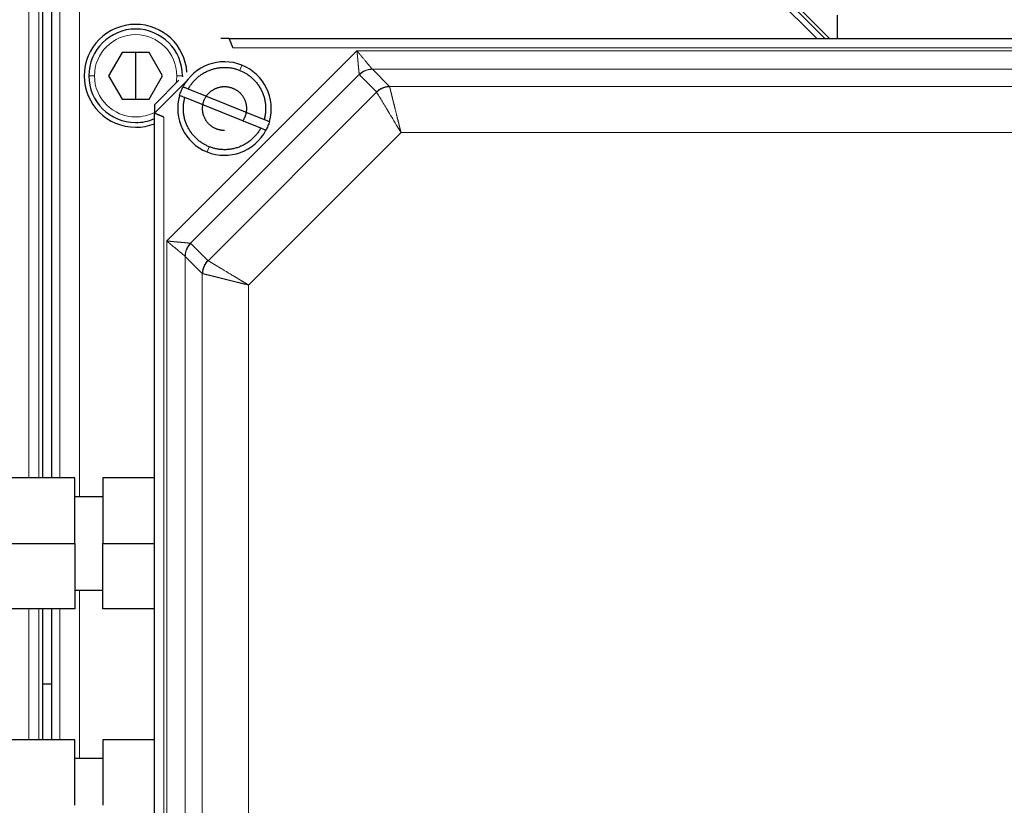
# Model space of a CAD drawing. Header units: inches. Extents: x 0 to 20790, y -12 to 14700.
# Tile 403 of 441: x 13677 to 13783, y 11748 to 11832. Entities that reach past the tile are written whole.
import ezdxf

# ---------------------------------------------------------------- set-up
doc = ezdxf.new("R2010")
doc.units = ezdxf.units.IN
doc.layers.add('1', color=7, linetype='Continuous', true_color=0xffffff)

msp = doc.modelspace()

# ---------------------------------------------------------------- linework, layer by layer
at = {"layer": '1', "color": 110, "linetype": 'Continuous', "lineweight": 13}
for p, q in [((13678.414, 11836.442), (13678.414, 11783.441)), ((13679.498, 11783.441), (13679.498, 11836.442)), ((13763.515, 11830.441), (13758.405, 11835.55)), ((13764.019, 11830.442), (13758.553, 11835.908)), ((13681.717, 11834.942), (13681.717, 11783.441)), ((13683.838, 11781.441), (13683.838, 11834.942)), ((13758.153, 11834.942), (13762.653, 11830.441)), ((13713.501, 11829.118), (13693.162, 11808.779)), ((13813.424, 11829.442), (13700.253, 11829.442)), ((13800.176, 11829.118), (13713.501, 11829.118)), ((13700.98, 11827.024), (13701.204, 11827.58)), ((13715.151, 11827.137), (13798.526, 11827.137)), ((13715.151, 11827.137), (13716.974, 11825.314)), ((13684.838, 11826.442), (13685.438, 11826.442)), ((13694.238, 11826.442), (13694.838, 11826.442)), ((13695.698, 11808.541), (13713.739, 11826.582)), ((13715.587, 11824.721), (13713.763, 11826.544)), ((13697.588, 11806.674), (13715.606, 11824.692)), ((13716.974, 11825.314), (13796.703, 11825.314)), ((13692.838, 11822.027), (13692.838, 11708.856)), ((13718.211, 11820.363), (13701.917, 11804.068)), ((13795.465, 11820.363), (13718.211, 11820.363)), ((13697.472, 11818.303), (13697.696, 11818.86)), ((13693.162, 11808.779), (13693.162, 11722.104)), ((13695.736, 11808.516), (13697.559, 11806.693)), ((13695.142, 11723.754), (13695.142, 11807.129)), ((13696.966, 11805.306), (13695.142, 11807.129)), ((13696.966, 11725.577), (13696.966, 11805.306)), ((13701.917, 11804.068), (13701.917, 11726.815)), ((13683.838, 11753.443), (13683.838, 11771.441)), ((13678.414, 11769.441), (13678.414, 11755.443)), ((13679.498, 11755.443), (13679.498, 11769.441)), ((13681.717, 11769.441), (13681.717, 11755.443))]:
    msp.add_line(p, q, dxfattribs=at)
at = {"layer": '1', "color": 2, "linetype": 'Continuous', "lineweight": 25}
for p, q in [((13679.878, 11836.442), (13679.878, 11783.442)), ((13680.838, 11834.942), (13680.838, 11783.441)), ((13764.838, 11832.942), (13764.838, 11830.442)), ((13699.838, 11830.442), (13698.938, 11830.442)), ((13688.393, 11828.942), (13686.951, 11826.442)), ((13691.283, 11828.942), (13688.393, 11828.942)), ((13689.838, 11828.942), (13689.838, 11826.442)), ((13692.726, 11826.442), (13691.283, 11828.942)), ((13686.951, 11826.442), (13688.393, 11823.942)), ((13689.838, 11826.442), (13689.838, 11823.942)), ((13691.283, 11823.942), (13692.726, 11826.442)), ((13694.461, 11825.964), (13691.838, 11823.342)), ((13691.838, 11822.442), (13695.338, 11825.942)), ((13694.838, 11826.442), (13694.837, 11826.341)), ((13713.763, 11826.544), (13713.739, 11826.582)), ((13695.469, 11825.037), (13703.581, 11821.774)), ((13715.606, 11824.692), (13715.587, 11824.721)), ((13688.393, 11823.942), (13691.283, 11823.942)), ((13703.207, 11820.846), (13695.096, 11824.109)), ((13691.838, 11823.342), (13691.838, 11822.441)), ((13691.838, 11708.442), (13691.838, 11822.442)), ((13683.338, 11783.442), (13668.838, 11783.442)), ((13683.338, 11776.442), (13683.338, 11783.442)), ((13686.338, 11783.442), (13686.338, 11776.442)), ((13691.838, 11783.442), (13686.338, 11783.442)), ((13686.338, 11781.442), (13683.338, 11781.442)), ((13668.838, 11776.442), (13683.338, 11776.442)), ((13683.338, 11776.442), (13683.338, 11769.442)), ((13686.338, 11769.442), (13686.338, 11776.442)), ((13686.338, 11776.442), (13691.838, 11776.442)), ((13683.338, 11771.442), (13686.338, 11771.442)), ((13683.338, 11769.442), (13668.838, 11769.442)), ((13679.878, 11769.442), (13679.878, 11761.442)), ((13680.838, 11769.442), (13679.878, 11769.442)), ((13680.838, 11769.441), (13680.838, 11755.443)), ((13691.838, 11769.442), (13686.338, 11769.442)), ((13679.878, 11761.442), (13680.838, 11761.442)), ((13679.878, 11761.442), (13679.878, 11755.441)), ((13683.338, 11755.442), (13668.838, 11755.442)), ((13683.338, 11748.442), (13683.338, 11755.442)), ((13686.338, 11755.442), (13686.338, 11748.442)), ((13691.838, 11755.442), (13686.338, 11755.442)), ((13686.338, 11753.442), (13683.338, 11753.442))]:
    msp.add_line(p, q, dxfattribs=at)
for centre, radius, start, end in [((13689.838, 11826.442), 5.5, 90, 270), ((13689.838, 11826.442), 5, 90, 180), ((13689.838, 11826.442), 5.5, 4.0275, 90), ((13689.838, 11826.442), 5, 0, 90), ((13699.338, 11822.942), 5, 68.08544, 152.34627), ((13699.338, 11822.942), 5, 343.82461, 68.08544), ((13689.838, 11826.442), 5, 180, 270), ((13699.338, 11822.942), 5, 163.82461, 248.08544), ((13689.838, 11826.442), 5, 270, 293.57859), ((13689.838, 11826.442), 5.5, 270, 291.32437), ((13699.338, 11822.942), 5, 248.08544, 332.34627)]:
    msp.add_arc(centre, radius, start, end, dxfattribs=at)
at = {"layer": '1', "color": 110, "linetype": 'Continuous', "lineweight": 13}
for start, end in [(0, 180), (180, 270), (349.95516, 0), (270, 297.03516)]:
    msp.add_arc((13689.838, 11826.442), 4.4, start, end, dxfattribs=at)
at = {"layer": '1', "color": 2, "linetype": 'Continuous', "lineweight": 25}
for points, degree, knots in [([(13700.253, 11829.442), (13700.25, 11829.447), (13700.246, 11829.456), (13700.24, 11829.471), (13700.234, 11829.485), (13700.229, 11829.499), (13700.223, 11829.513), (13700.217, 11829.527), (13700.211, 11829.541), (13700.206, 11829.554), (13700.2, 11829.567), (13700.195, 11829.58), (13700.19, 11829.592), (13700.185, 11829.604), (13700.18, 11829.616), (13700.175, 11829.628), (13700.17, 11829.64), (13700.165, 11829.651), (13700.161, 11829.662), (13700.156, 11829.673), (13700.152, 11829.684), (13700.148, 11829.694), (13700.143, 11829.704), (13700.139, 11829.714), (13700.135, 11829.724), (13700.131, 11829.733), (13700.128, 11829.743), (13700.124, 11829.752), (13700.12, 11829.76), (13700.117, 11829.769), (13700.113, 11829.777), (13700.11, 11829.785), (13700.107, 11829.793), (13700.104, 11829.801), (13700.101, 11829.808), (13700.098, 11829.815), (13700.085, 11829.846), (13700.063, 11829.899), (13700.034, 11829.97), (13700.007, 11830.034), (13699.983, 11830.093), (13699.964, 11830.137), (13699.951, 11830.17), (13699.941, 11830.193), (13699.932, 11830.215), (13699.923, 11830.237), (13699.914, 11830.257), (13699.906, 11830.276), (13699.898, 11830.295), (13699.891, 11830.312), (13699.884, 11830.328), (13699.878, 11830.343), (13699.872, 11830.357), (13699.866, 11830.37), (13699.862, 11830.382), (13699.857, 11830.393), (13699.853, 11830.402), (13699.85, 11830.411), (13699.847, 11830.418), (13699.845, 11830.425), (13699.842, 11830.43), (13699.841, 11830.434), (13699.84, 11830.438), (13699.839, 11830.44), (13699.838, 11830.441), (13699.838, 11830.441), (13699.838, 11830.442)], 3, [0, 0, 0, 0, 0.0098379, 0.0195356, 0.0290922, 0.0385069, 0.0477792, 0.0569083, 0.0658938, 0.0747352, 0.083432, 0.0919838, 0.1003905, 0.1086517, 0.1167672, 0.124737, 0.1325608, 0.1402387, 0.1477706, 0.1551566, 0.1623967, 0.1694911, 0.1764398, 0.1832431, 0.1899011, 0.1964141, 0.2027822, 0.2090059, 0.2150853, 0.2210208, 0.2268127, 0.2324614, 0.2379672, 0.2433304, 0.2485516, 0.253631, 0.258569, 0.3142317, 0.3674363, 0.4181306, 0.466294, 0.5119346, 0.5339942, 0.5560138, 0.5779844, 0.599892, 0.6217226, 0.6434617, 0.6650951, 0.6866083, 0.7079871, 0.7292173, 0.750285, 0.7711769, 0.7918797, 0.8123808, 0.8326682, 0.8527304, 0.8725566, 0.8921367, 0.9114614, 0.9305222, 0.9493114, 0.9678222, 0.9860485, 1, 1, 1, 1]), ([(13694.909, 11825.262), (13695.006, 11825.224), (13695.192, 11825.148), (13695.379, 11825.073), (13695.469, 11825.037)], 3, [0, 0, 0, 0, 0.5156033, 1, 1, 1, 1]), ([(13699.338, 11825.292), (13699.79, 11825.291), (13700.672, 11824.928), (13701.327, 11824.279), (13701.689, 11823.404), (13701.688, 11822.482), (13701.411, 11821.813), (13701.275, 11821.613)], 2, [0, 0, 0, 0.1809218, 0.3618436, 0.5427654, 0.7236872, 0.904609, 1, 1, 1]), ([(13695.096, 11824.109), (13695.006, 11824.146), (13694.819, 11824.221), (13694.632, 11824.296), (13694.536, 11824.334)], 3, [0, 0, 0, 0, 0.4843967, 1, 1, 1, 1]), ([(13692.838, 11822.027), (13692.833, 11822.029), (13692.824, 11822.033), (13692.809, 11822.04), (13692.795, 11822.045), (13692.78, 11822.051), (13692.766, 11822.057), (13692.753, 11822.063), (13692.739, 11822.068), (13692.726, 11822.074), (13692.713, 11822.079), (13692.7, 11822.084), (13692.688, 11822.09), (13692.675, 11822.095), (13692.663, 11822.1), (13692.651, 11822.104), (13692.64, 11822.109), (13692.629, 11822.114), (13692.617, 11822.119), (13692.607, 11822.123), (13692.596, 11822.127), (13692.586, 11822.132), (13692.575, 11822.136), (13692.565, 11822.14), (13692.556, 11822.144), (13692.546, 11822.148), (13692.537, 11822.152), (13692.528, 11822.156), (13692.519, 11822.159), (13692.511, 11822.163), (13692.503, 11822.166), (13692.495, 11822.17), (13692.487, 11822.173), (13692.479, 11822.176), (13692.472, 11822.179), (13692.465, 11822.182), (13692.434, 11822.195), (13692.381, 11822.217), (13692.31, 11822.246), (13692.245, 11822.273), (13692.187, 11822.297), (13692.143, 11822.316), (13692.11, 11822.329), (13692.087, 11822.339), (13692.064, 11822.348), (13692.043, 11822.357), (13692.022, 11822.365), (13692.003, 11822.373), (13691.985, 11822.38), (13691.967, 11822.387), (13691.951, 11822.394), (13691.936, 11822.4), (13691.922, 11822.406), (13691.909, 11822.411), (13691.897, 11822.416), (13691.886, 11822.42), (13691.877, 11822.424), (13691.868, 11822.428), (13691.861, 11822.431), (13691.855, 11822.434), (13691.849, 11822.436), (13691.845, 11822.438), (13691.842, 11822.44), (13691.84, 11822.441), (13691.839, 11822.441), (13691.839, 11822.441), (13691.838, 11822.442)], 3, [0, 0, 0, 0, 0.0098379, 0.0195356, 0.0290922, 0.0385069, 0.0477792, 0.0569083, 0.0658938, 0.0747352, 0.0834319, 0.0919838, 0.1003905, 0.1086517, 0.1167672, 0.124737, 0.1325608, 0.1402387, 0.1477706, 0.1551566, 0.1623967, 0.1694911, 0.1764398, 0.1832431, 0.1899011, 0.1964141, 0.2027822, 0.2090059, 0.2150853, 0.2210208, 0.2268127, 0.2324614, 0.2379672, 0.2433304, 0.2485516, 0.253631, 0.258569, 0.3142317, 0.3674363, 0.4181306, 0.466294, 0.5119346, 0.5339942, 0.5560138, 0.5779844, 0.599892, 0.6217226, 0.6434617, 0.6650951, 0.6866083, 0.7079871, 0.7292173, 0.750285, 0.7711769, 0.7918797, 0.8123808, 0.8326682, 0.8527304, 0.8725566, 0.8921367, 0.9114614, 0.9305222, 0.9493114, 0.9678222, 0.9860485, 1, 1, 1, 1]), ([(13703.581, 11821.774), (13703.671, 11821.738), (13703.858, 11821.662), (13704.044, 11821.587), (13704.14, 11821.549)], 3, [0, 0, 0, 0, 0.4843967, 1, 1, 1, 1]), ([(13703.767, 11820.621), (13703.671, 11820.66), (13703.484, 11820.735), (13703.298, 11820.81), (13703.207, 11820.846)], 3, [0, 0, 0, 0, 0.5156033, 1, 1, 1, 1])]:
    msp.add_open_spline(points, degree=degree, knots=knots, dxfattribs=at)
for points, degree in [([(13699.838, 11830.442), (13813.838, 11830.442)], 1), ([(13694.536, 11824.334), (13694.583, 11824.495), (13694.637, 11824.653), (13694.7, 11824.808)], 3), ([(13694.7, 11824.808), (13694.762, 11824.963), (13694.832, 11825.114), (13694.909, 11825.262)], 3), ([(13699.338, 11820.592), (13698.877, 11820.592), (13698.003, 11820.954), (13697.352, 11821.605), (13696.989, 11822.48), (13696.987, 11823.402), (13697.349, 11824.278), (13698.003, 11824.927), (13698.886, 11825.291), (13699.338, 11825.292)], 2), ([(13704.14, 11821.549), (13704.094, 11821.388), (13704.039, 11821.23), (13703.977, 11821.076)], 3), ([(13703.977, 11821.076), (13703.915, 11820.921), (13703.845, 11820.769), (13703.767, 11820.621)], 3), ([(13695.142, 11807.129), (13695.137, 11807.14), (13695.131, 11807.148), (13695.124, 11807.154)], 3), ([(13697.013, 11805.287), (13696.995, 11805.292), (13696.979, 11805.298), (13696.966, 11805.306)], 3)]:
    msp.add_open_spline(points, degree=degree, dxfattribs=at)
at = {"layer": '1', "color": 110, "linetype": 'Continuous', "lineweight": 13}
for points, knots in [([(13713.739, 11826.582), (13713.738, 11826.584), (13713.738, 11826.587), (13713.738, 11826.592), (13713.737, 11826.598), (13713.737, 11826.604), (13713.736, 11826.61), (13713.736, 11826.617), (13713.735, 11826.623), (13713.734, 11826.631), (13713.734, 11826.638), (13713.733, 11826.646), (13713.732, 11826.654), (13713.732, 11826.662), (13713.731, 11826.671), (13713.73, 11826.68), (13713.729, 11826.689), (13713.729, 11826.699), (13713.728, 11826.708), (13713.727, 11826.719), (13713.726, 11826.729), (13713.725, 11826.74), (13713.724, 11826.751), (13713.723, 11826.762), (13713.722, 11826.774), (13713.721, 11826.786), (13713.72, 11826.799), (13713.718, 11826.811), (13713.717, 11826.824), (13713.716, 11826.838), (13713.715, 11826.851), (13713.713, 11826.865), (13713.712, 11826.88), (13713.71, 11826.894), (13713.709, 11826.909), (13713.707, 11826.924), (13713.706, 11826.94), (13713.704, 11826.956), (13713.703, 11826.972), (13713.701, 11826.988), (13713.699, 11827.005), (13713.698, 11827.022), (13713.696, 11827.039), (13713.694, 11827.057), (13713.692, 11827.075), (13713.69, 11827.093), (13713.688, 11827.112), (13713.687, 11827.131), (13713.685, 11827.15), (13713.683, 11827.169), (13713.681, 11827.189), (13713.679, 11827.209), (13713.677, 11827.23), (13713.675, 11827.25), (13713.673, 11827.271), (13713.671, 11827.292), (13713.669, 11827.314), (13713.667, 11827.336), (13713.665, 11827.358), (13713.663, 11827.38), (13713.661, 11827.403), (13713.659, 11827.425), (13713.657, 11827.449), (13713.655, 11827.472), (13713.653, 11827.496), (13713.651, 11827.52), (13713.649, 11827.544), (13713.646, 11827.576), (13713.642, 11827.617), (13713.637, 11827.666), (13713.632, 11827.717), (13713.628, 11827.77), (13713.622, 11827.824), (13713.617, 11827.881), (13713.612, 11827.938), (13713.606, 11827.998), (13713.6, 11828.059), (13713.594, 11828.122), (13713.588, 11828.187), (13713.582, 11828.253), (13713.577, 11828.309), (13713.572, 11828.355), (13713.569, 11828.39), (13713.566, 11828.427), (13713.562, 11828.465), (13713.558, 11828.506), (13713.554, 11828.548), (13713.55, 11828.591), (13713.546, 11828.636), (13713.542, 11828.683), (13713.537, 11828.732), (13713.532, 11828.782), (13713.528, 11828.834), (13713.522, 11828.888), (13713.517, 11828.943), (13713.512, 11829), (13713.506, 11829.058), (13713.502, 11829.098), (13713.501, 11829.118)], [0, 0, 0, 0, 0.0061541, 0.0123529, 0.0185964, 0.0248848, 0.0312182, 0.0375966, 0.04402, 0.0504884, 0.0570019, 0.0635604, 0.070164, 0.0768124, 0.0835058, 0.090244, 0.0970268, 0.1038543, 0.1107263, 0.1176427, 0.1246032, 0.1316078, 0.1386563, 0.1457484, 0.1528841, 0.160063, 0.1672851, 0.1745499, 0.1818574, 0.1892072, 0.1965992, 0.204033, 0.2115083, 0.219025, 0.2265827, 0.234181, 0.2418198, 0.2494987, 0.2572174, 0.2649756, 0.2727729, 0.2806091, 0.2884838, 0.2963967, 0.3043474, 0.3123357, 0.3203611, 0.3284233, 0.3365221, 0.344657, 0.3528277, 0.361034, 0.3692753, 0.3775515, 0.3858621, 0.3942069, 0.4025855, 0.4109976, 0.4194428, 0.4279209, 0.4364316, 0.4449744, 0.4535492, 0.4621556, 0.4708106, 0.4795538, 0.4883869, 0.4973102, 0.514327, 0.5317385, 0.5495466, 0.5677527, 0.5863581, 0.6053637, 0.6247702, 0.6445777, 0.6647862, 0.6853952, 0.706404, 0.7278114, 0.7496158, 0.7603954, 0.7716626, 0.783419, 0.7956664, 0.8084062, 0.8216397, 0.8353683, 0.8495929, 0.8643144, 0.8795335, 0.8952507, 0.911466, 0.9281794, 0.9453904, 0.9630983, 0.981302, 1, 1, 1, 1]), ([(13713.501, 11829.118), (13713.507, 11829.11), (13713.519, 11829.095), (13713.538, 11829.073), (13713.556, 11829.051), (13713.574, 11829.029), (13713.592, 11829.007), (13713.61, 11828.986), (13713.627, 11828.965), (13713.644, 11828.944), (13713.661, 11828.924), (13713.678, 11828.904), (13713.694, 11828.884), (13713.71, 11828.865), (13713.726, 11828.846), (13713.741, 11828.827), (13713.757, 11828.808), (13713.772, 11828.79), (13713.786, 11828.772), (13713.801, 11828.755), (13713.815, 11828.738), (13713.829, 11828.721), (13713.843, 11828.704), (13713.856, 11828.688), (13713.87, 11828.672), (13713.883, 11828.656), (13713.895, 11828.641), (13713.908, 11828.626), (13713.92, 11828.611), (13713.932, 11828.597), (13713.944, 11828.583), (13713.955, 11828.569), (13713.966, 11828.555), (13713.977, 11828.542), (13713.988, 11828.529), (13713.999, 11828.517), (13714.043, 11828.463), (13714.119, 11828.372), (13714.223, 11828.246), (13714.319, 11828.13), (13714.408, 11828.023), (13714.477, 11827.94), (13714.53, 11827.876), (13714.571, 11827.826), (13714.614, 11827.775), (13714.658, 11827.722), (13714.705, 11827.664), (13714.754, 11827.605), (13714.802, 11827.548), (13714.846, 11827.494), (13714.88, 11827.453), (13714.905, 11827.422), (13714.923, 11827.4), (13714.941, 11827.379), (13714.957, 11827.359), (13714.973, 11827.34), (13714.988, 11827.321), (13715.003, 11827.304), (13715.017, 11827.287), (13715.03, 11827.271), (13715.043, 11827.256), (13715.055, 11827.241), (13715.066, 11827.228), (13715.077, 11827.215), (13715.086, 11827.203), (13715.096, 11827.192), (13715.104, 11827.182), (13715.112, 11827.173), (13715.119, 11827.164), (13715.124, 11827.159), (13715.126, 11827.156)], [0, 0, 0, 0, 0.00915, 0.018181, 0.0270929, 0.0358854, 0.0445583, 0.0531116, 0.0615449, 0.0698583, 0.0780516, 0.0861246, 0.0940775, 0.10191, 0.1096222, 0.117214, 0.1246855, 0.1320367, 0.1392675, 0.1463782, 0.1533686, 0.1602389, 0.1669892, 0.1736196, 0.1801301, 0.1865209, 0.1927921, 0.1989438, 0.2049763, 0.2108895, 0.2166837, 0.2223591, 0.2279158, 0.233354, 0.2386738, 0.2438756, 0.2489593, 0.3051513, 0.3584363, 0.4088067, 0.4562719, 0.5008575, 0.5227777, 0.5460926, 0.5708336, 0.5973725, 0.625811, 0.6585626, 0.6903111, 0.7210173, 0.750645, 0.7648266, 0.7788963, 0.7928529, 0.8066952, 0.820422, 0.8340322, 0.8475248, 0.8608987, 0.8741532, 0.8872873, 0.9003004, 0.9131918, 0.9259611, 0.9386078, 0.9511318, 0.9635329, 0.9758112, 0.9879667, 1, 1, 1, 1]), ([(13713.739, 11826.582), (13713.791, 11826.633), (13713.957, 11826.777), (13714.395, 11827.05), (13714.833, 11827.152), (13715.125, 11827.156), (13715.125, 11827.156), (13715.126, 11827.156)], [0, 0, 0, 0, 0.1428357, 0.4285558, 0.999996, 0.999996, 1, 1, 1, 1]), ([(13713.763, 11826.544), (13713.845, 11826.625), (13714.021, 11826.774), (13714.369, 11826.978), (13714.752, 11827.105), (13715.037, 11827.135), (13715.151, 11827.137)], [0, 0, 0, 0, 0.2222222, 0.4444444, 0.7777778, 1, 1, 1, 1]), ([(13715.126, 11827.156), (13715.126, 11827.155), (13715.128, 11827.154), (13715.131, 11827.151), (13715.133, 11827.149), (13715.136, 11827.146), (13715.14, 11827.144), (13715.143, 11827.142), (13715.147, 11827.139), (13715.149, 11827.138), (13715.151, 11827.137)], [0, 0, 0, 0, 0.1236767, 0.2476882, 0.3720564, 0.496803, 0.6219494, 0.7475171, 0.873527, 1, 1, 1, 1]), ([(13716.974, 11825.314), (13716.846, 11825.312), (13716.654, 11825.289), (13716.405, 11825.223), (13716.224, 11825.155), (13716.049, 11825.071), (13715.828, 11824.936), (13715.678, 11824.812), (13715.587, 11824.721)], [0, 0, 0, 0, 0.25, 0.375, 0.5, 0.625, 0.75, 1, 1, 1, 1]), ([(13715.606, 11824.692), (13715.635, 11824.643), (13715.746, 11824.459), (13716.091, 11823.885), (13716.754, 11822.785), (13717.529, 11821.496), (13718.04, 11820.648), (13718.211, 11820.363)], [0, 0, 0, 0, 0.125, 0.325, 0.5806812, 0.8590874, 1, 1, 1, 1]), ([(13716.974, 11825.314), (13716.975, 11825.313), (13716.977, 11825.31), (13716.979, 11825.305), (13716.981, 11825.3), (13716.983, 11825.295), (13716.986, 11825.29), (13716.988, 11825.284), (13716.989, 11825.279), (13716.991, 11825.273), (13716.992, 11825.269), (13716.993, 11825.267)], [0, 0, 0, 0, 0.1113068, 0.2225658, 0.3337767, 0.4449387, 0.5560515, 0.6671146, 0.7781273, 0.8890893, 1, 1, 1, 1]), ([(13716.993, 11825.267), (13716.993, 11825.264), (13716.994, 11825.26), (13716.996, 11825.252), (13716.998, 11825.245), (13717, 11825.237), (13717.002, 11825.229), (13717.004, 11825.22), (13717.007, 11825.211), (13717.009, 11825.202), (13717.011, 11825.193), (13717.014, 11825.183), (13717.016, 11825.173), (13717.019, 11825.163), (13717.022, 11825.152), (13717.024, 11825.141), (13717.027, 11825.13), (13717.03, 11825.119), (13717.033, 11825.107), (13717.036, 11825.095), (13717.039, 11825.082), (13717.043, 11825.069), (13717.046, 11825.056), (13717.049, 11825.043), (13717.053, 11825.029), (13717.056, 11825.015), (13717.06, 11825.001), (13717.064, 11824.986), (13717.067, 11824.971), (13717.071, 11824.955), (13717.075, 11824.94), (13717.079, 11824.924), (13717.083, 11824.907), (13717.088, 11824.89), (13717.092, 11824.873), (13717.096, 11824.856), (13717.101, 11824.838), (13717.105, 11824.82), (13717.11, 11824.802), (13717.114, 11824.783), (13717.119, 11824.764), (13717.124, 11824.744), (13717.129, 11824.725), (13717.134, 11824.705), (13717.139, 11824.684), (13717.144, 11824.664), (13717.149, 11824.642), (13717.154, 11824.621), (13717.16, 11824.599), (13717.165, 11824.577), (13717.17, 11824.555), (13717.176, 11824.532), (13717.182, 11824.509), (13717.187, 11824.486), (13717.193, 11824.462), (13717.199, 11824.438), (13717.205, 11824.414), (13717.211, 11824.389), (13717.217, 11824.364), (13717.223, 11824.339), (13717.23, 11824.313), (13717.236, 11824.287), (13717.242, 11824.261), (13717.249, 11824.234), (13717.256, 11824.208), (13717.262, 11824.181), (13717.269, 11824.153), (13717.276, 11824.125), (13717.283, 11824.097), (13717.29, 11824.069), (13717.297, 11824.04), (13717.304, 11824.012), (13717.311, 11823.982), (13717.318, 11823.953), (13717.326, 11823.923), (13717.333, 11823.893), (13717.341, 11823.863), (13717.348, 11823.833), (13717.356, 11823.802), (13717.364, 11823.771), (13717.372, 11823.74), (13717.379, 11823.708), (13717.387, 11823.676), (13717.396, 11823.644), (13717.404, 11823.612), (13717.412, 11823.579), (13717.424, 11823.529), (13717.442, 11823.46), (13717.464, 11823.371), (13717.487, 11823.279), (13717.51, 11823.184), (13717.535, 11823.085), (13717.56, 11822.984), (13717.586, 11822.879), (13717.613, 11822.772), (13717.64, 11822.661), (13717.669, 11822.547), (13717.698, 11822.429), (13717.728, 11822.309), (13717.758, 11822.186), (13717.782, 11822.09), (13717.799, 11822.024), (13717.808, 11821.987), (13717.817, 11821.95), (13717.827, 11821.912), (13717.836, 11821.873), (13717.846, 11821.833), (13717.857, 11821.791), (13717.867, 11821.749), (13717.878, 11821.706), (13717.889, 11821.662), (13717.9, 11821.616), (13717.912, 11821.57), (13717.924, 11821.523), (13717.936, 11821.475), (13717.948, 11821.425), (13717.96, 11821.375), (13717.973, 11821.324), (13717.986, 11821.271), (13718, 11821.218), (13718.013, 11821.163), (13718.027, 11821.108), (13718.041, 11821.051), (13718.055, 11820.994), (13718.07, 11820.935), (13718.084, 11820.875), (13718.099, 11820.815), (13718.115, 11820.753), (13718.13, 11820.69), (13718.146, 11820.627), (13718.162, 11820.562), (13718.178, 11820.496), (13718.195, 11820.43), (13718.206, 11820.385), (13718.211, 11820.363)], [0, 0, 0, 0, 0.0050987, 0.0102202, 0.0153643, 0.0205308, 0.0257197, 0.0309307, 0.0361637, 0.0414185, 0.046695, 0.051993, 0.0573123, 0.0626527, 0.0680141, 0.0733962, 0.0787989, 0.0842221, 0.0896653, 0.0951286, 0.1006117, 0.1061143, 0.1116363, 0.1171775, 0.1227375, 0.1283163, 0.1339136, 0.1395291, 0.1451627, 0.150814, 0.1564829, 0.1621691, 0.1678724, 0.1735924, 0.1793291, 0.1850821, 0.1908511, 0.196636, 0.2024364, 0.208252, 0.2140827, 0.2199281, 0.225788, 0.2316621, 0.2375501, 0.2434517, 0.2493667, 0.2552947, 0.2612356, 0.2671889, 0.2731545, 0.279132, 0.2851211, 0.2911215, 0.2971329, 0.3031551, 0.3091877, 0.3152304, 0.321283, 0.3273451, 0.3334164, 0.3394966, 0.3455854, 0.3516825, 0.3577876, 0.3639003, 0.3700205, 0.3761476, 0.3822815, 0.3884219, 0.3945683, 0.4007206, 0.4068783, 0.4130412, 0.419209, 0.4253813, 0.4315579, 0.4377384, 0.4439225, 0.4501099, 0.4563003, 0.4624934, 0.4686889, 0.4748865, 0.4811054, 0.4873684, 0.4936755, 0.5097484, 0.5261105, 0.5427631, 0.5597074, 0.5769442, 0.5944738, 0.6122965, 0.630412, 0.6488198, 0.6675188, 0.6865077, 0.7057847, 0.7253474, 0.7451932, 0.7507076, 0.7563569, 0.7621415, 0.7680618, 0.7741183, 0.7803114, 0.7866413, 0.7931086, 0.7997135, 0.8064564, 0.8133376, 0.8203574, 0.8275161, 0.8348139, 0.8422511, 0.8498278, 0.8575442, 0.8654006, 0.8733968, 0.8815331, 0.8898095, 0.8982259, 0.9067823, 0.9154785, 0.9243146, 0.9332902, 0.9424051, 0.9516591, 0.9610517, 0.9705826, 0.9802513, 0.9900573, 1, 1, 1, 1]), ([(13693.162, 11808.779), (13693.172, 11808.778), (13693.191, 11808.777), (13693.22, 11808.774), (13693.248, 11808.771), (13693.276, 11808.769), (13693.304, 11808.766), (13693.331, 11808.763), (13693.358, 11808.761), (13693.385, 11808.758), (13693.411, 11808.756), (13693.436, 11808.753), (13693.462, 11808.751), (13693.487, 11808.748), (13693.511, 11808.746), (13693.536, 11808.744), (13693.559, 11808.742), (13693.583, 11808.739), (13693.606, 11808.737), (13693.629, 11808.735), (13693.651, 11808.733), (13693.673, 11808.731), (13693.694, 11808.729), (13693.715, 11808.727), (13693.736, 11808.725), (13693.756, 11808.723), (13693.776, 11808.721), (13693.796, 11808.72), (13693.815, 11808.718), (13693.834, 11808.716), (13693.852, 11808.714), (13693.87, 11808.713), (13693.888, 11808.711), (13693.905, 11808.709), (13693.922, 11808.708), (13693.939, 11808.706), (13693.987, 11808.702), (13694.064, 11808.694), (13694.17, 11808.685), (13694.271, 11808.675), (13694.367, 11808.666), (13694.459, 11808.658), (13694.545, 11808.65), (13694.628, 11808.642), (13694.696, 11808.636), (13694.753, 11808.63), (13694.798, 11808.627), (13694.842, 11808.623), (13694.885, 11808.619), (13694.927, 11808.616), (13694.968, 11808.612), (13695.009, 11808.608), (13695.048, 11808.604), (13695.086, 11808.601), (13695.123, 11808.597), (13695.159, 11808.593), (13695.194, 11808.59), (13695.228, 11808.586), (13695.261, 11808.583), (13695.293, 11808.58), (13695.324, 11808.577), (13695.354, 11808.574), (13695.382, 11808.571), (13695.41, 11808.568), (13695.436, 11808.565), (13695.461, 11808.563), (13695.485, 11808.56), (13695.508, 11808.558), (13695.53, 11808.556), (13695.551, 11808.554), (13695.571, 11808.552), (13695.589, 11808.551), (13695.606, 11808.549), (13695.623, 11808.548), (13695.638, 11808.547), (13695.652, 11808.545), (13695.665, 11808.544), (13695.677, 11808.543), (13695.688, 11808.542), (13695.695, 11808.542), (13695.698, 11808.541)], [0, 0, 0, 0, 0.0090604, 0.018007, 0.0268395, 0.0355577, 0.0441615, 0.0526507, 0.0610252, 0.069285, 0.0774299, 0.0854599, 0.0933749, 0.1011749, 0.1088599, 0.1164298, 0.1238848, 0.1312249, 0.13845, 0.1455603, 0.1525557, 0.1594365, 0.1662027, 0.1728544, 0.1793917, 0.1858147, 0.1921236, 0.1983185, 0.2043996, 0.210367, 0.2162209, 0.2219614, 0.2275887, 0.233103, 0.2385046, 0.2437935, 0.24897, 0.284392, 0.3186901, 0.3518605, 0.3839021, 0.4148162, 0.4446071, 0.4732809, 0.5008466, 0.5175969, 0.5340315, 0.5502308, 0.5663189, 0.5822953, 0.598158, 0.6139052, 0.6295347, 0.6450445, 0.6604324, 0.6756964, 0.6908342, 0.7058438, 0.7207231, 0.7354699, 0.7500821, 0.7645578, 0.778895, 0.7930918, 0.8071463, 0.8210567, 0.8348216, 0.8484392, 0.8619083, 0.8752275, 0.8883956, 0.9014116, 0.9142747, 0.9269842, 0.9395396, 0.9519405, 0.9641869, 0.9762787, 0.9882162, 1, 1, 1, 1]), ([(13695.124, 11807.154), (13695.122, 11807.155), (13695.12, 11807.157), (13695.116, 11807.161), (13695.111, 11807.164), (13695.107, 11807.168), (13695.102, 11807.172), (13695.097, 11807.176), (13695.092, 11807.18), (13695.087, 11807.184), (13695.082, 11807.189), (13695.076, 11807.193), (13695.07, 11807.198), (13695.064, 11807.203), (13695.058, 11807.208), (13695.052, 11807.214), (13695.045, 11807.219), (13695.038, 11807.225), (13695.031, 11807.23), (13695.024, 11807.236), (13695.017, 11807.242), (13695.009, 11807.249), (13695.001, 11807.255), (13694.993, 11807.262), (13694.985, 11807.268), (13694.977, 11807.275), (13694.968, 11807.282), (13694.96, 11807.29), (13694.951, 11807.297), (13694.942, 11807.304), (13694.932, 11807.312), (13694.923, 11807.32), (13694.9, 11807.339), (13694.861, 11807.371), (13694.802, 11807.42), (13694.737, 11807.475), (13694.678, 11807.523), (13694.63, 11807.563), (13694.594, 11807.593), (13694.559, 11807.622), (13694.525, 11807.65), (13694.491, 11807.678), (13694.458, 11807.706), (13694.425, 11807.734), (13694.393, 11807.76), (13694.33, 11807.812), (13694.233, 11807.892), (13694.095, 11808.007), (13693.942, 11808.133), (13693.827, 11808.228), (13693.754, 11808.289), (13693.729, 11808.31), (13693.703, 11808.332), (13693.675, 11808.354), (13693.646, 11808.378), (13693.616, 11808.403), (13693.585, 11808.429), (13693.553, 11808.456), (13693.519, 11808.484), (13693.484, 11808.513), (13693.448, 11808.543), (13693.411, 11808.574), (13693.372, 11808.606), (13693.332, 11808.638), (13693.291, 11808.672), (13693.249, 11808.707), (13693.206, 11808.743), (13693.177, 11808.767), (13693.162, 11808.779)], [0, 0, 0, 0, 0.0060783, 0.0121777, 0.0182981, 0.0244396, 0.0306023, 0.0367862, 0.0429912, 0.0492175, 0.055465, 0.0617337, 0.0680237, 0.0743349, 0.0806673, 0.0870209, 0.0933957, 0.0997918, 0.1062089, 0.1126472, 0.1191066, 0.1255871, 0.1320886, 0.1386112, 0.1451546, 0.1517191, 0.1583044, 0.1649105, 0.1715374, 0.1781851, 0.1848535, 0.1915425, 0.1982522, 0.2329474, 0.2692787, 0.3071904, 0.3466185, 0.3656454, 0.3840458, 0.4018307, 0.4190118, 0.4356009, 0.4516364, 0.4672735, 0.4825267, 0.4973856, 0.5540501, 0.6149629, 0.6801485, 0.7495931, 0.7595843, 0.7700317, 0.7809366, 0.7923003, 0.8041241, 0.8164091, 0.8291563, 0.8423666, 0.8560407, 0.8701792, 0.8847825, 0.8998506, 0.9153836, 0.9313811, 0.9478426, 0.9647671, 0.9821534, 1, 1, 1, 1]), ([(13695.124, 11807.154), (13695.128, 11807.446), (13695.23, 11807.885), (13695.503, 11808.323), (13695.647, 11808.489), (13695.698, 11808.541)], [0, 0, 0, 0, 0.5714286, 0.8571429, 1, 1, 1, 1]), ([(13695.142, 11807.129), (13695.145, 11807.243), (13695.175, 11807.528), (13695.337, 11808.021), (13695.573, 11808.354), (13695.736, 11808.516)], [0, 0, 0, 0, 0.2222222, 0.5555556, 1, 1, 1, 1]), ([(13697.559, 11806.693), (13697.468, 11806.602), (13697.344, 11806.451), (13697.209, 11806.231), (13697.125, 11806.056), (13697.057, 11805.875), (13696.991, 11805.626), (13696.968, 11805.434), (13696.966, 11805.306)], [0, 0, 0, 0, 0.25, 0.375, 0.5, 0.625, 0.75, 1, 1, 1, 1]), ([(13697.588, 11806.674), (13697.59, 11806.673), (13697.594, 11806.671), (13697.6, 11806.667), (13697.606, 11806.663), (13697.613, 11806.659), (13697.62, 11806.655), (13697.627, 11806.651), (13697.635, 11806.646), (13697.643, 11806.642), (13697.651, 11806.637), (13697.659, 11806.632), (13697.668, 11806.627), (13697.676, 11806.622), (13697.686, 11806.616), (13697.695, 11806.611), (13697.705, 11806.605), (13697.715, 11806.599), (13697.725, 11806.593), (13697.735, 11806.587), (13697.746, 11806.581), (13697.757, 11806.574), (13697.768, 11806.568), (13697.78, 11806.561), (13697.792, 11806.554), (13697.804, 11806.546), (13697.817, 11806.539), (13697.829, 11806.532), (13697.842, 11806.524), (13697.856, 11806.516), (13697.869, 11806.508), (13697.883, 11806.499), (13697.898, 11806.491), (13697.912, 11806.482), (13697.927, 11806.473), (13697.942, 11806.464), (13697.958, 11806.455), (13697.973, 11806.446), (13697.989, 11806.436), (13698.006, 11806.426), (13698.022, 11806.416), (13698.039, 11806.406), (13698.057, 11806.396), (13698.074, 11806.385), (13698.092, 11806.375), (13698.11, 11806.364), (13698.129, 11806.352), (13698.147, 11806.341), (13698.167, 11806.33), (13698.186, 11806.318), (13698.206, 11806.306), (13698.226, 11806.294), (13698.246, 11806.282), (13698.266, 11806.269), (13698.287, 11806.256), (13698.309, 11806.244), (13698.33, 11806.231), (13698.352, 11806.217), (13698.374, 11806.204), (13698.396, 11806.19), (13698.419, 11806.177), (13698.442, 11806.163), (13698.465, 11806.149), (13698.489, 11806.134), (13698.513, 11806.12), (13698.537, 11806.105), (13698.561, 11806.09), (13698.586, 11806.075), (13698.611, 11806.06), (13698.636, 11806.045), (13698.662, 11806.029), (13698.688, 11806.013), (13698.714, 11805.998), (13698.74, 11805.982), (13698.767, 11805.965), (13698.794, 11805.949), (13698.821, 11805.933), (13698.848, 11805.916), (13698.876, 11805.899), (13698.904, 11805.882), (13698.932, 11805.865), (13698.961, 11805.848), (13698.989, 11805.831), (13699.018, 11805.813), (13699.048, 11805.795), (13699.077, 11805.778), (13699.141, 11805.739), (13699.243, 11805.678), (13699.386, 11805.592), (13699.538, 11805.501), (13699.698, 11805.404), (13699.866, 11805.303), (13700.043, 11805.197), (13700.227, 11805.086), (13700.365, 11805.003), (13700.451, 11804.951), (13700.483, 11804.932), (13700.517, 11804.911), (13700.551, 11804.891), (13700.586, 11804.87), (13700.622, 11804.848), (13700.659, 11804.826), (13700.697, 11804.804), (13700.735, 11804.78), (13700.774, 11804.757), (13700.814, 11804.733), (13700.856, 11804.708), (13700.897, 11804.683), (13700.94, 11804.657), (13700.984, 11804.631), (13701.028, 11804.604), (13701.074, 11804.577), (13701.12, 11804.549), (13701.167, 11804.521), (13701.215, 11804.492), (13701.264, 11804.462), (13701.314, 11804.432), (13701.364, 11804.402), (13701.416, 11804.371), (13701.468, 11804.339), (13701.521, 11804.307), (13701.576, 11804.274), (13701.63, 11804.241), (13701.686, 11804.208), (13701.743, 11804.174), (13701.8, 11804.139), (13701.858, 11804.104), (13701.898, 11804.08), (13701.917, 11804.068)], [0, 0, 0, 0, 0.0049091, 0.0098454, 0.0148089, 0.0197994, 0.0248167, 0.0298607, 0.0349313, 0.0400283, 0.0451516, 0.050301, 0.0554764, 0.0606775, 0.0659042, 0.0711564, 0.0764338, 0.0817363, 0.0870637, 0.0924158, 0.0977924, 0.1031933, 0.1086182, 0.1140671, 0.1195396, 0.1250355, 0.1305547, 0.1360969, 0.1416619, 0.1472494, 0.1528592, 0.1584911, 0.1641447, 0.1698199, 0.1755165, 0.181234, 0.1869724, 0.1927313, 0.1985104, 0.2043095, 0.2101282, 0.2159664, 0.2218238, 0.2276999, 0.2335946, 0.2395076, 0.2454385, 0.2513871, 0.257353, 0.263336, 0.2693356, 0.2753517, 0.2813839, 0.2874319, 0.2934953, 0.2995738, 0.3056672, 0.311775, 0.3178969, 0.3240326, 0.3301818, 0.3363442, 0.3425193, 0.3487068, 0.3549064, 0.3611178, 0.3673405, 0.3735743, 0.3798188, 0.3860737, 0.3923385, 0.3986129, 0.4048966, 0.4111893, 0.4174905, 0.4237999, 0.4301171, 0.4364418, 0.4427736, 0.4491122, 0.4554572, 0.4618082, 0.4681649, 0.4745269, 0.4808938, 0.4872654, 0.4936412, 0.5221469, 0.551487, 0.5816678, 0.6126903, 0.6445524, 0.6772488, 0.7107708, 0.7451056, 0.7507188, 0.7564606, 0.7623316, 0.7683322, 0.7744627, 0.7807237, 0.7871154, 0.7936383, 0.8002928, 0.8070792, 0.8139978, 0.821049, 0.8282329, 0.8355501, 0.8430005, 0.8505846, 0.8583024, 0.8661541, 0.8741399, 0.8822599, 0.8905141, 0.8989025, 0.9074252, 0.9160821, 0.924873, 0.9337979, 0.9428566, 0.9520487, 0.9613741, 0.9708323, 0.980423, 0.9901458, 1, 1, 1, 1]), ([(13701.917, 11804.068), (13701.906, 11804.071), (13701.884, 11804.077), (13701.85, 11804.085), (13701.817, 11804.093), (13701.783, 11804.102), (13701.75, 11804.11), (13701.717, 11804.118), (13701.684, 11804.126), (13701.652, 11804.134), (13701.619, 11804.142), (13701.586, 11804.15), (13701.554, 11804.158), (13701.522, 11804.166), (13701.49, 11804.174), (13701.458, 11804.182), (13701.426, 11804.19), (13701.394, 11804.198), (13701.362, 11804.205), (13701.331, 11804.213), (13701.3, 11804.221), (13701.269, 11804.228), (13701.238, 11804.236), (13701.207, 11804.243), (13701.176, 11804.251), (13701.145, 11804.258), (13701.115, 11804.266), (13701.085, 11804.273), (13701.055, 11804.281), (13701.025, 11804.288), (13700.995, 11804.295), (13700.965, 11804.303), (13700.936, 11804.31), (13700.907, 11804.317), (13700.877, 11804.324), (13700.848, 11804.331), (13700.82, 11804.338), (13700.791, 11804.345), (13700.762, 11804.352), (13700.734, 11804.359), (13700.706, 11804.366), (13700.678, 11804.373), (13700.65, 11804.38), (13700.622, 11804.387), (13700.595, 11804.393), (13700.567, 11804.4), (13700.54, 11804.407), (13700.513, 11804.414), (13700.486, 11804.42), (13700.46, 11804.427), (13700.433, 11804.433), (13700.407, 11804.44), (13700.381, 11804.446), (13700.354, 11804.453), (13700.329, 11804.459), (13700.303, 11804.465), (13700.277, 11804.472), (13700.252, 11804.478), (13700.227, 11804.484), (13700.202, 11804.49), (13700.177, 11804.497), (13700.152, 11804.503), (13700.128, 11804.509), (13700.104, 11804.515), (13700.079, 11804.521), (13700.055, 11804.527), (13700.032, 11804.533), (13700.008, 11804.539), (13699.984, 11804.545), (13699.961, 11804.55), (13699.938, 11804.556), (13699.915, 11804.562), (13699.892, 11804.568), (13699.87, 11804.573), (13699.847, 11804.579), (13699.825, 11804.584), (13699.803, 11804.59), (13699.781, 11804.596), (13699.759, 11804.601), (13699.737, 11804.606), (13699.716, 11804.612), (13699.694, 11804.617), (13699.673, 11804.623), (13699.652, 11804.628), (13699.631, 11804.633), (13699.611, 11804.638), (13699.59, 11804.644), (13699.57, 11804.649), (13699.55, 11804.654), (13699.53, 11804.659), (13699.51, 11804.664), (13699.49, 11804.669), (13699.47, 11804.674), (13699.451, 11804.679), (13699.432, 11804.684), (13699.413, 11804.688), (13699.394, 11804.693), (13699.375, 11804.698), (13699.356, 11804.703), (13699.338, 11804.707), (13699.32, 11804.712), (13699.301, 11804.717), (13699.283, 11804.721), (13699.266, 11804.726), (13699.248, 11804.73), (13699.23, 11804.735), (13699.213, 11804.739), (13699.196, 11804.744), (13699.178, 11804.748), (13699.161, 11804.752), (13699.145, 11804.757), (13699.128, 11804.761), (13699.111, 11804.765), (13699.095, 11804.769), (13699.079, 11804.773), (13699.063, 11804.777), (13699.047, 11804.781), (13699.031, 11804.785), (13699.015, 11804.789), (13699, 11804.793), (13698.984, 11804.797), (13698.969, 11804.801), (13698.954, 11804.805), (13698.939, 11804.809), (13698.924, 11804.812), (13698.909, 11804.816), (13698.895, 11804.82), (13698.88, 11804.823), (13698.866, 11804.827), (13698.852, 11804.831), (13698.837, 11804.834), (13698.823, 11804.838), (13698.81, 11804.841), (13698.779, 11804.849), (13698.733, 11804.86), (13698.671, 11804.876), (13698.61, 11804.891), (13698.551, 11804.906), (13698.493, 11804.921), (13698.435, 11804.935), (13698.378, 11804.949), (13698.323, 11804.963), (13698.268, 11804.977), (13698.214, 11804.99), (13698.161, 11805.003), (13698.109, 11805.016), (13698.058, 11805.029), (13698.008, 11805.041), (13697.96, 11805.053), (13697.912, 11805.065), (13697.865, 11805.076), (13697.82, 11805.087), (13697.776, 11805.098), (13697.732, 11805.109), (13697.69, 11805.119), (13697.649, 11805.129), (13697.61, 11805.139), (13697.571, 11805.148), (13697.533, 11805.157), (13697.497, 11805.166), (13697.462, 11805.175), (13697.428, 11805.183), (13697.395, 11805.191), (13697.364, 11805.199), (13697.333, 11805.207), (13697.304, 11805.214), (13697.276, 11805.221), (13697.249, 11805.228), (13697.223, 11805.234), (13697.199, 11805.241), (13697.175, 11805.246), (13697.153, 11805.252), (13697.131, 11805.257), (13697.111, 11805.263), (13697.092, 11805.267), (13697.074, 11805.272), (13697.057, 11805.276), (13697.042, 11805.28), (13697.027, 11805.284), (13697.018, 11805.286), (13697.013, 11805.287)], [0, 0, 0, 0, 0.0049542, 0.0098916, 0.0148121, 0.0197157, 0.0246021, 0.0294715, 0.0343236, 0.0391584, 0.0439758, 0.0487758, 0.0535582, 0.058323, 0.0630701, 0.0677994, 0.0725109, 0.0772045, 0.0818802, 0.0865378, 0.0911774, 0.0957988, 0.100402, 0.1049869, 0.1095536, 0.1141019, 0.1186318, 0.1231432, 0.1276361, 0.1321105, 0.1365663, 0.1410035, 0.145422, 0.1498218, 0.1542028, 0.1585651, 0.1629086, 0.1672332, 0.171539, 0.1758259, 0.1800938, 0.1843428, 0.1885729, 0.1927839, 0.196976, 0.201149, 0.2053029, 0.2094378, 0.2135537, 0.2176504, 0.2217281, 0.2257866, 0.229826, 0.2338463, 0.2378475, 0.2418295, 0.2457924, 0.2497361, 0.2536607, 0.2575662, 0.2614525, 0.2653197, 0.2691677, 0.2729967, 0.2768065, 0.2805971, 0.2843687, 0.2881212, 0.2918546, 0.2955689, 0.2992641, 0.3029403, 0.3065974, 0.3102355, 0.3138547, 0.3174548, 0.3210359, 0.3245981, 0.3281414, 0.3316658, 0.3351712, 0.3386578, 0.3421255, 0.3455745, 0.3490046, 0.3524159, 0.3558085, 0.3591824, 0.3625376, 0.3658741, 0.369192, 0.3724913, 0.3757719, 0.3790341, 0.3822777, 0.3855029, 0.3887095, 0.3918978, 0.3950677, 0.3982192, 0.4013524, 0.4044674, 0.407564, 0.4106425, 0.4137028, 0.416745, 0.419769, 0.422775, 0.425763, 0.4287329, 0.431685, 0.4346191, 0.4375353, 0.4404337, 0.4433144, 0.4461773, 0.4490224, 0.4518499, 0.4546598, 0.4574521, 0.4602269, 0.4629841, 0.4657239, 0.4684463, 0.4711513, 0.473839, 0.4765094, 0.4791626, 0.4817985, 0.4844174, 0.4870191, 0.4896037, 0.4921714, 0.494722, 0.5066223, 0.5183717, 0.5299851, 0.541572, 0.5531535, 0.5647279, 0.5762931, 0.5878472, 0.5993882, 0.6109141, 0.622423, 0.6339129, 0.6453817, 0.6568276, 0.6682485, 0.6796425, 0.6910076, 0.7023419, 0.7136435, 0.7249104, 0.7361407, 0.7473326, 0.7584842, 0.7695937, 0.7806592, 0.791679, 0.8026512, 0.8135743, 0.8244463, 0.8352658, 0.8460311, 0.8567405, 0.8673925, 0.8779855, 0.8885181, 0.8989888, 0.9093962, 0.9197389, 0.9300155, 0.9402249, 0.9503656, 0.9604366, 0.9704366, 0.9803646, 0.9902194, 1, 1, 1, 1])]:
    msp.add_open_spline(points, degree=3, knots=knots, dxfattribs=at)
at = {"layer": '1', "color": 2, "linetype": 'Continuous', "lineweight": 25}
for points, weights in [([(13695.469, 11825.037), (13697.339, 11828.489), (13700.98, 11827.024)], [0.957499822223, 0.730173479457, 1]), ([(13700.98, 11827.024), (13704.622, 11825.559), (13703.581, 11821.774)], [1, 0.730173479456, 0.957499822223]), ([(13697.696, 11818.86), (13694.054, 11820.325), (13695.096, 11824.109)], [1, 0.730173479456, 0.957499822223]), ([(13703.207, 11820.846), (13701.338, 11817.394), (13697.696, 11818.86)], [0.957499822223, 0.730173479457, 1])]:
    msp.add_rational_spline(points, weights, degree=2, dxfattribs=at)
at = {"layer": '1', "color": 110, "linetype": 'Continuous', "lineweight": 13}
for points in [[(13716.993, 11825.267), (13716.822, 11825.264), (13716.481, 11825.216), (13716.003, 11825.018), (13715.728, 11824.811), (13715.606, 11824.692)], [(13695.698, 11808.541), (13695.713, 11808.535), (13695.725, 11808.527), (13695.736, 11808.516)], [(13697.588, 11806.674), (13697.469, 11806.552), (13697.262, 11806.277), (13697.064, 11805.799), (13697.016, 11805.458), (13697.013, 11805.287)], [(13697.559, 11806.693), (13697.567, 11806.685), (13697.577, 11806.679), (13697.588, 11806.674)]]:
    msp.add_open_spline(points, degree=3, dxfattribs=at)

doc.saveas('drawing.dxf')
